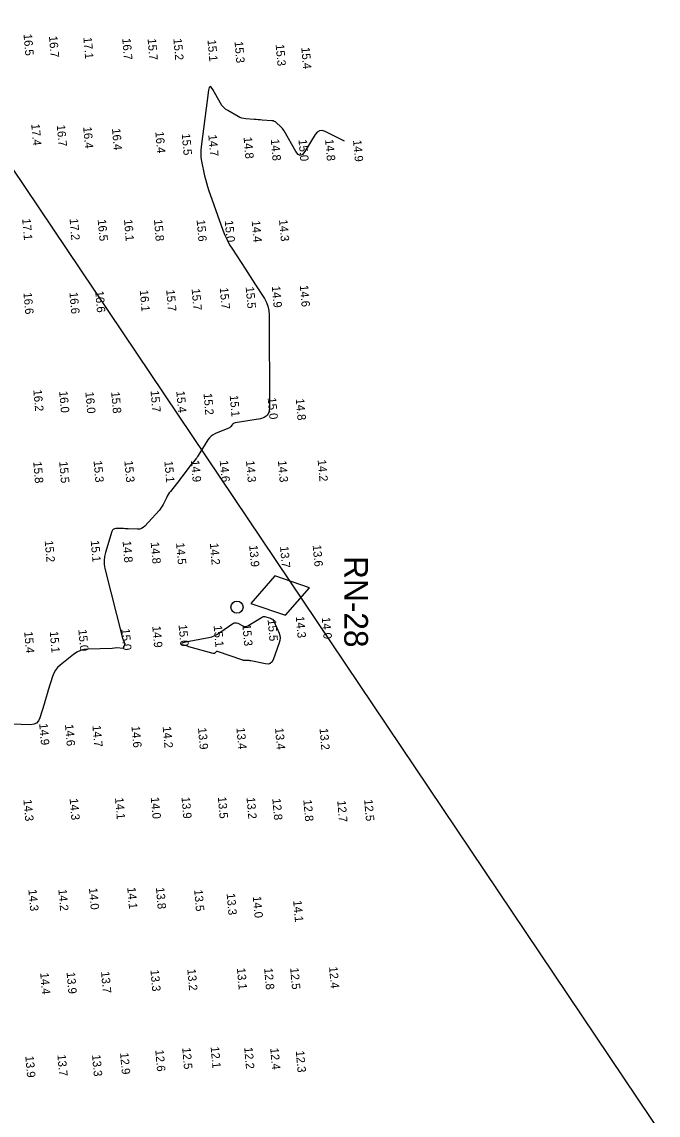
# Model space of a CAD drawing. Extents: x 988130 to 1132882, y 654656 to 841453.
# Drawn here: x 1101555 to 1101931, y 690012 to 690659 of the extents above; entities that cross this region are included whole.
import ezdxf

# ---------------------------------------------------------------- set-up
doc = ezdxf.new("R2010")
doc.units = 0
for name, color, linetype in [('V-ANNO-KEYM', 7, 'Continuous'), ('V-CHAN-NAID', 7, 'Continuous'), ('V-TOPO-MAJR', 7, 'Continuous'), ('V-TOPO-SOUN', 7, 'Continuous')]:
    doc.layers.add(name, color=color, linetype=linetype)

msp = doc.modelspace()

# ---------------------------------------------------------------- linework, layer by layer
at = {"layer": 'V-ANNO-KEYM'}
msp.add_line((1109873.38, 678183.78), (1078128.69, 725426.29), dxfattribs=at)
at = {"layer": 'V-CHAN-NAID'}
msp.add_lwpolyline([(1101689.89, 690314.65), (1101710.39, 690307.72), (1101724.67, 690323.97), (1101704.17, 690330.9)], close=True, dxfattribs=at)
msp.add_lwpolyline([(1101689.89, 690314.65), (1101710.39, 690307.72), (1101724.67, 690323.97), (1101704.17, 690330.9)], close=True, dxfattribs=at)
msp.add_circle((1101681.78, 690312.48), 3.6, dxfattribs=at)
msp.add_circle((1101681.78, 690312.48), 3.6, dxfattribs=at)
at = {"layer": 'V-TOPO-MAJR'}
msp.add_lwpolyline([(1101745.3, 690588.08), (1101733.98, 690593.8), (1101732.19, 690594.41), (1101730.6, 690594.32), (1101729.21, 690593.55), (1101728.02, 690592.08), (1101721.88, 690581.93), (1101720.53, 690580.24), (1101719.19, 690579.69), (1101717.87, 690580.28), (1101716.57, 690582), (1101709.6, 690594.34), (1101709.17, 690595.03), (1101708.69, 690595.67), (1101708.16, 690596.28), (1101707.58, 690596.84), (1101705.15, 690599), (1101704.52, 690599.48), (1101703.84, 690599.84), (1101703.1, 690600.08), (1101702.32, 690600.2), (1101696.69, 690600.63), (1101695.49, 690600.72), (1101694.28, 690600.81), (1101693.07, 690600.9), (1101691.86, 690600.99), (1101686.98, 690601.34), (1101685.78, 690601.5), (1101684.62, 690601.78), (1101683.51, 690602.19), (1101682.43, 690602.74), (1101676.32, 690606.28), (1101675.02, 690607.15), (1101673.87, 690608.16), (1101672.88, 690609.32), (1101672.03, 690610.63), (1101667.5, 690618.73), (1101666.58, 690620.06), (1101665.84, 690620.42), (1101665.29, 690619.81), (1101664.93, 690618.24), (1101660.51, 690584.82), (1101660.32, 690582.66), (1101660.31, 690580.52), (1101660.48, 690578.38), (1101660.84, 690576.24), (1101662.63, 690567.72), (1101663.11, 690565.6), (1101663.66, 690563.5), (1101664.29, 690561.41), (1101664.98, 690559.35), (1101673.42, 690535.54), (1101674.58, 690532.57), (1101675.9, 690529.68), (1101677.39, 690526.87), (1101679.06, 690524.15), (1101686.73, 690512.41), (1101688.14, 690510.24), (1101689.55, 690508.07), (1101690.96, 690505.89), (1101692.37, 690503.72), (1101697.99, 690495.01), (1101699.23, 690492.79), (1101700.11, 690490.45), (1101700.64, 690488.02), (1101700.82, 690485.48), (1101700.93, 690430.08), (1101700.6, 690427.67), (1101699.61, 690425.83), (1101697.95, 690424.56), (1101695.63, 690423.85), (1101680.61, 690421.44), (1101680.17, 690421.33), (1101679.77, 690421.15), (1101679.41, 690420.9), (1101679.1, 690420.57), (1101677.9, 690419.13), (1101677.59, 690418.8), (1101677.24, 690418.51), (1101676.86, 690418.27), (1101676.44, 690418.07), (1101668.98, 690415.13), (1101667.66, 690414.49), (1101666.5, 690413.67), (1101665.49, 690412.67), (1101664.63, 690411.49), (1101658.9, 690402.22), (1101658.46, 690401.53), (1101657.99, 690400.86), (1101657.5, 690400.2), (1101656.98, 690399.57), (1101654.87, 690397.06), (1101654.35, 690396.43), (1101653.84, 690395.79), (1101653.34, 690395.14), (1101652.85, 690394.48), (1101649.23, 690389.52), (1101648.45, 690388.48), (1101647.67, 690387.45), (1101646.87, 690386.43), (1101646.06, 690385.42), (1101642.39, 690380.89), (1101641.72, 690380.02), (1101641.1, 690379.11), (1101640.54, 690378.17), (1101640.03, 690377.2), (1101638.1, 690373.23), (1101637.59, 690372.26), (1101637.01, 690371.34), (1101636.37, 690370.46), (1101635.66, 690369.62), (1101627.2, 690360.33), (1101626.31, 690359.53), (1101625.32, 690358.98), (1101624.23, 690358.66), (1101623.03, 690358.59), (1101617.38, 690358.82), (1101616.47, 690358.86), (1101615.56, 690358.88), (1101614.65, 690358.89), (1101613.74, 690358.9), (1101610.09, 690358.9), (1101609.26, 690358.79), (1101608.59, 690358.46), (1101608.09, 690357.92), (1101607.74, 690357.15), (1101603.99, 690344.82), (1101603.43, 690342.46), (1101603.19, 690340.1), (1101603.26, 690337.73), (1101603.65, 690335.34), (1101614.16, 690294.06), (1101615.54, 690290.77), (1101614.37, 690288.05), (1101610.71, 690288.36), (1101608.02, 690287.92), (1101593.79, 690287.63), (1101591.44, 690287.4), (1101589.22, 690286.8), (1101587.14, 690285.84), (1101585.18, 690284.52), (1101577.18, 690278.12), (1101575.65, 690276.71), (1101574.38, 690275.12), (1101573.37, 690273.35), (1101572.63, 690271.41), (1101570.17, 690263.28), (1101569.55, 690261.25), (1101568.94, 690259.22), (1101568.33, 690257.19), (1101567.72, 690255.15), (1101565.26, 690246.91), (1101564.45, 690245.13), (1101563.27, 690243.87), (1101561.71, 690243.14), (1101559.77, 690242.93), (1101548.41, 690243.2)], dxfattribs=at)
msp.add_lwpolyline([(1101701.44, 690279.12), (1101700.21, 690278.75), (1101698.73, 690278.85), (1101689.9, 690280.71), (1101689.46, 690280.79), (1101689.02, 690280.85), (1101688.57, 690280.89), (1101688.12, 690280.9), (1101686.32, 690280.92), (1101685.87, 690280.94), (1101685.43, 690281), (1101684.99, 690281.09), (1101684.56, 690281.22), (1101670.28, 690286.21), (1101670.04, 690286.26), (1101669.8, 690286.25), (1101669.58, 690286.16), (1101669.38, 690286.01), (1101668.6, 690285.27), (1101668.4, 690285.11), (1101668.18, 690285.02), (1101667.94, 690285), (1101667.69, 690285.04), (1101653.23, 690288.99), (1101652.19, 690289.48), (1101649.07, 690290.18), (1101649.45, 690291.25), (1101651.36, 690291.88), (1101665.19, 690294.49), (1101666.92, 690294.99), (1101668.6, 690295.65), (1101670.2, 690296.47), (1101671.73, 690297.43), (1101679.32, 690302.7), (1101680.03, 690303.08), (1101680.76, 690303.24), (1101681.5, 690303.18), (1101682.25, 690302.91), (1101685.31, 690301.37), (1101686.07, 690301.09), (1101686.82, 690301.02), (1101687.56, 690301.15), (1101688.29, 690301.5), (1101696.29, 690306.42), (1101696.91, 690306.72), (1101697.54, 690306.88), (1101698.2, 690306.89), (1101698.87, 690306.75), (1101701.59, 690305.9), (1101702.22, 690305.63), (1101702.76, 690305.25), (1101703.19, 690304.76), (1101703.52, 690304.16), (1101706.63, 690297.04), (1101707.1, 690295.63), (1101707.28, 690294.21), (1101707.18, 690292.79), (1101706.8, 690291.35), (1101703.1, 690281.27), (1101702.4, 690279.96)], close=True, dxfattribs=at)

# ---------------------------------------------------------------- texts
at = {"layer": 'V-CHAN-NAID'}
msp.add_text('RN-28', height=14, rotation=270, dxfattribs=at).set_placement((1101745.26, 690342.67))
msp.add_text('RN-28', height=14, rotation=270, dxfattribs=at).set_placement((1101745.26, 690342.67))
at = {"layer": 'V-TOPO-SOUN'}
for s, p in [('16.5 ', (1101555.52, 690651.46)), ('16.7 ', (1101570.55, 690650.27)), ('17.1 ', (1101590.9, 690649.55)), ('16.7 ', (1101613.88, 690648.91)), ('15.7 ', (1101628.89, 690648.76)), ('15.2 ', (1101644.15, 690648.78)), ('15.1 ', (1101664.33, 690648.01)), ('15.3 ', (1101680.3, 690647.11)), ('15.3 ', (1101704.64, 690645.35)), ('15.4 ', (1101719.79, 690643.59)), ('17.4 ', (1101560.07, 690598.25)), ('16.7 ', (1101575.18, 690597.68)), ('16.4 ', (1101590.8, 690596.53)), ('16.4 ', (1101607.84, 690595.57)), ('16.4 ', (1101633.46, 690593.73)), ('15.5 ', (1101649.11, 690592.56)), ('14.7 ', (1101664.81, 690591.86)), ('14.8 ', (1101685.67, 690590.49)), ('14.8 ', (1101701.77, 690589.27)), ('15.0 ', (1101718.14, 690589.04)), ('14.8 ', (1101733.88, 690589.19)), ('14.9 ', (1101750.4, 690588.73)), ('17.1 ', (1101554.72, 690542.24)), ('17.2 ', (1101582.76, 690542.28)), ('16.5 ', (1101599.39, 690541.77)), ('16.1 ', (1101614.93, 690541.73)), ('15.8 ', (1101632.65, 690541.72)), ('15.6 ', (1101657.89, 690541.51)), ('15.0 ', (1101674.54, 690541.13)), ('14.4 ', (1101690.48, 690541.05)), ('14.3 ', (1101706.63, 690541.6)), ('16.6 ', (1101555.48, 690498.47)), ('16.6 ', (1101582.66, 690498.7)), ('16.6 ', (1101597.91, 690499.48)), ('16.1 ', (1101624.26, 690500)), ('15.7 ', (1101639.9, 690500.17)), ('15.7 ', (1101654.94, 690500.77)), ('15.7 ', (1101671.59, 690501.4)), ('15.5 ', (1101686.92, 690501.89)), ('14.9 ', (1101702.36, 690502.36)), ('14.6 ', (1101718.93, 690502.83)), ('16.2 ', (1101561.33, 690441.02)), ('16.0 ', (1101576.59, 690440.19)), ('16.0 ', (1101592.1, 690439.74)), ('15.8 ', (1101607.34, 690439.8)), ('15.7 ', (1101630.63, 690440.52)), ('15.4 ', (1101645.88, 690440.24)), ('15.2 ', (1101661.99, 690438.89)), ('15.1 ', (1101677.47, 690437.75)), ('15.0 ', (1101699.92, 690436.32)), ('14.8 ', (1101716.54, 690435.72)), ('15.8 ', (1101561.24, 690398.47)), ('15.5 ', (1101576.6, 690398.56)), ('15.3 ', (1101596.96, 690399)), ('15.3 ', (1101615.18, 690399)), ('15.1 ', (1101638.82, 690398.88)), ('14.9 ', (1101654.53, 690399.22)), ('14.6 ', (1101671.56, 690399.17)), ('14.3 ', (1101687.08, 690399.05)), ('14.3 ', (1101705.97, 690399.08)), ('14.2 ', (1101729.49, 690399.54)), ('15.2 ', (1101568.05, 690351.78)), ('15.1 ', (1101595.26, 690351.85)), ('14.8 ', (1101614.11, 690351.53)), ('14.8 ', (1101630.72, 690350.85)), ('14.5 ', (1101645.75, 690350.41)), ('14.2 ', (1101665.73, 690350.24)), ('13.9 ', (1101688.98, 690349)), ('13.6 ', (1101726.54, 690349.16)), ('13.7 ', (1101707.22, 690348.37)), ('15.5 ', (1101699.9, 690305.06)), ('14.3 ', (1101716.54, 690306.96)), ('14.0 ', (1101731.91, 690306.4)), ('15.4 ', (1101555.91, 690297.93)), ('15.1 ', (1101571.04, 690298.11)), ('15.0 ', (1101587.94, 690299.15)), ('15.0 ', (1101613.35, 690299.67)), ('14.9 ', (1101631.68, 690301.22)), ('15.0 ', (1101647.22, 690301.98)), ('15.1 ', (1101667.96, 690301.56)), ('15.3 ', (1101684.95, 690302.19)), ('14.9 ', (1101564.79, 690243.57)), ('14.6 ', (1101580.03, 690243.02)), ('14.7 ', (1101596.26, 690242.44)), ('14.6 ', (1101619.36, 690242.08)), ('14.2 ', (1101637.83, 690241.8)), ('13.9 ', (1101658.71, 690240.99)), ('13.4 ', (1101681.44, 690241.11)), ('13.4 ', (1101704.28, 690240.93)), ('13.2 ', (1101730.6, 690240.69)), ('14.0 ', (1101630.77, 690199.96)), ('13.9 ', (1101648.94, 690200.06)), ('13.5 ', (1101670.44, 690200.13)), ('13.2 ', (1101687.4, 690199.85)), ('14.3 ', (1101555.45, 690198.56)), ('14.3 ', (1101582.77, 690199.21)), ('14.1 ', (1101609.63, 690199.64)), ('12.8 ', (1101702.66, 690199.19)), ('12.8 ', (1101721, 690198.44)), ('12.7 ', (1101741.06, 690197.94)), ('12.5 ', (1101756.98, 690198.58)), ('14.3 ', (1101558.39, 690145.35)), ('14.2 ', (1101576.1, 690145.5)), ('14.0 ', (1101594.2, 690146.24)), ('14.1 ', (1101616.86, 690146.63)), ('13.8 ', (1101633.82, 690146.55)), ('13.5 ', (1101656.43, 690145.24)), ('13.3 ', (1101675.64, 690143.03)), ('14.0 ', (1101691.11, 690141.33)), ('14.1 ', (1101715, 690138.83)), ('13.9 ', (1101580.98, 690096.43)), ('13.7 ', (1101601.36, 690096.81)), ('13.3 ', (1101630.59, 690097.85)), ('13.2 ', (1101652.39, 690098.29)), ('13.1 ', (1101681.72, 690098.88)), ('12.8 ', (1101697.84, 690098.88)), ('12.5 ', (1101713.22, 690099.01)), ('12.4 ', (1101736.23, 690099.66)), ('14.4 ', (1101565.37, 690096.07)), ('12.5 ', (1101649.37, 690051.79)), ('12.1 ', (1101666.2, 690052.38)), ('12.2 ', (1101686.03, 690051.99)), ('12.4 ', (1101701.41, 690051.56)), ('13.9 ', (1101556.57, 690046.88)), ('13.7 ', (1101575.55, 690047.67)), ('13.3 ', (1101596.06, 690047.57)), ('12.9 ', (1101612.62, 690048.77)), ('12.6 ', (1101633.43, 690050.46)), ('12.3 ', (1101716.56, 690049.89))]:
    msp.add_text(s, height=5, rotation=275, dxfattribs=at).set_placement(p)

doc.saveas('drawing.dxf')
